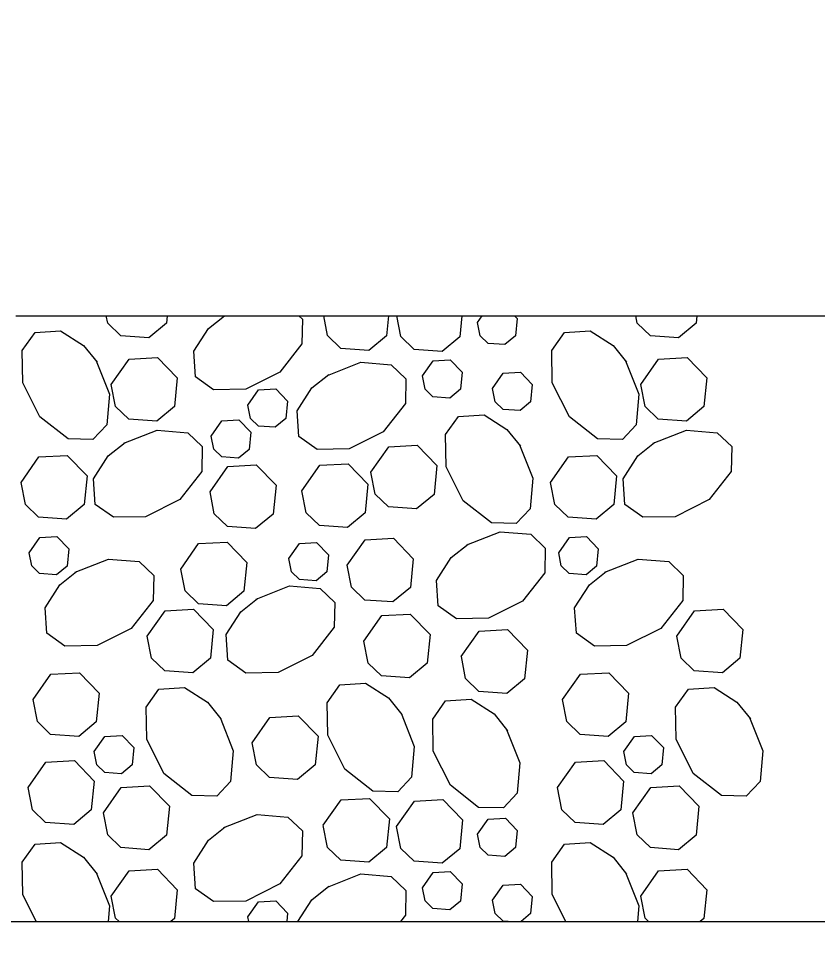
# Model space of a CAD drawing. Extents: x 638079 to 640019, y 297691 to 298879.
# Drawn here: x 638650.99 to 638663.06, y 298556.32 to 298570.19 of the extents above; entities that cross this region are included whole.
import ezdxf

# ---------------------------------------------------------------- set-up
doc = ezdxf.new("R2010")
doc.units = 0
doc.layers.add('1', color=7, linetype='Continuous')

msp = doc.modelspace()

# ---------------------------------------------------------------- linework, layer by layer
at = {"layer": '1'}
for p, q in [((638650.946, 298565.696), (638715.818, 298565.696)), ((638644.85, 298556.552), (638721.914, 298556.552))]:
    msp.add_line(p, q, dxfattribs=at)
for points in [[(638653.235, 298565.696), (638653.223, 298565.583), (638652.958, 298565.362), (638652.534, 298565.393), (638652.335, 298565.586), (638652.313, 298565.696)], [(638655.222, 298565.696), (638655.276, 298565.645), (638655.269, 298565.27), (638654.935, 298564.844), (638654.42, 298564.586), (638653.935, 298564.578), (638653.661, 298564.772), (638653.636, 298565.159), (638653.857, 298565.505), (638654.097, 298565.696)], [(638654.091, 298565.694), (638654.095, 298565.696)], [(638656.575, 298565.696), (638656.544, 298565.393), (638656.279, 298565.173), (638655.855, 298565.203), (638655.656, 298565.397), (638655.598, 298565.696)], [(638657.683, 298565.696), (638657.651, 298565.377), (638657.385, 298565.156), (638656.962, 298565.187), (638656.762, 298565.381), (638656.701, 298565.696)], [(638657.921, 298565.595), (638657.992, 298565.696)], [(638658.478, 298565.696), (638658.519, 298565.653), (638658.493, 298565.393), (638658.334, 298565.261), (638658.079, 298565.279), (638657.96, 298565.395), (638657.921, 298565.595)], [(638661.23, 298565.696), (638661.219, 298565.583), (638660.954, 298565.362), (638660.53, 298565.393), (638660.33, 298565.586), (638660.309, 298565.696)], [(638662.086, 298565.694), (638662.09, 298565.696)], [(638652.161, 298565.014), (638652.36, 298564.511), (638652.32, 298564.049), (638652.112, 298563.83), (638651.737, 298563.837), (638651.31, 298564.17), (638651.053, 298564.685), (638651.044, 298565.171), (638651.239, 298565.444), (638651.625, 298565.47), (638651.971, 298565.248), (638652.174, 298564.994)], [(638660.156, 298565.014), (638660.356, 298564.511), (638660.316, 298564.049), (638660.107, 298563.83), (638659.732, 298563.837), (638659.306, 298564.17), (638659.048, 298564.685), (638659.04, 298565.171), (638659.234, 298565.444), (638659.621, 298565.47), (638659.967, 298565.248), (638660.169, 298564.994)], [(638652.389, 298564.66), (638652.658, 298565.043), (638653.088, 298565.067), (638653.386, 298564.758), (638653.343, 298564.324), (638653.078, 298564.104), (638652.654, 298564.134), (638652.454, 298564.328), (638652.39, 298564.66)], [(638660.385, 298564.66), (638660.654, 298565.043), (638661.083, 298565.067), (638661.382, 298564.758), (638661.338, 298564.324), (638661.073, 298564.104), (638660.649, 298564.134), (638660.45, 298564.328), (638660.385, 298564.66)], [(638655.652, 298564.796), (638656.155, 298564.995), (638656.617, 298564.955), (638656.837, 298564.746), (638656.83, 298564.371), (638656.496, 298563.945), (638655.981, 298563.688), (638655.496, 298563.679), (638655.222, 298563.873), (638655.196, 298564.26), (638655.418, 298564.606), (638655.672, 298564.809)], [(638657.088, 298564.788), (638657.25, 298565.017), (638657.507, 298565.032), (638657.686, 298564.846), (638657.661, 298564.586), (638657.501, 298564.454), (638657.247, 298564.472), (638657.127, 298564.588), (638657.089, 298564.788)], [(638658.148, 298564.599), (638658.309, 298564.828), (638658.567, 298564.843), (638658.746, 298564.657), (638658.72, 298564.397), (638658.561, 298564.265), (638658.306, 298564.283), (638658.187, 298564.399), (638658.148, 298564.599)], [(638654.453, 298564.347), (638654.614, 298564.576), (638654.872, 298564.591), (638655.051, 298564.405), (638655.025, 298564.145), (638654.866, 298564.013), (638654.612, 298564.031), (638654.492, 298564.147), (638654.453, 298564.347)], [(638653.898, 298563.88), (638654.06, 298564.11), (638654.317, 298564.124), (638654.496, 298563.939), (638654.47, 298563.678), (638654.311, 298563.546), (638654.057, 298563.564), (638653.937, 298563.68), (638653.898, 298563.88)], [(638658.554, 298563.745), (638658.754, 298563.242), (638658.714, 298562.78), (638658.505, 298562.561), (638658.13, 298562.568), (638657.704, 298562.901), (638657.446, 298563.416), (638657.438, 298563.902), (638657.632, 298564.175), (638658.019, 298564.201), (638658.364, 298563.979), (638658.567, 298563.725)], [(638652.577, 298563.771), (638653.081, 298563.97), (638653.543, 298563.93), (638653.762, 298563.722), (638653.755, 298563.347), (638653.422, 298562.921), (638652.907, 298562.663), (638652.421, 298562.654), (638652.148, 298562.849), (638652.122, 298563.235), (638652.344, 298563.581), (638652.598, 298563.784)], [(638660.573, 298563.771), (638661.076, 298563.97), (638661.538, 298563.93), (638661.758, 298563.722), (638661.751, 298563.347), (638661.417, 298562.921), (638660.902, 298562.663), (638660.417, 298562.654), (638660.143, 298562.849), (638660.117, 298563.235), (638660.339, 298563.581), (638660.593, 298563.784)], [(638656.311, 298563.336), (638656.579, 298563.718), (638657.009, 298563.743), (638657.307, 298563.433), (638657.264, 298563), (638656.999, 298562.779), (638656.575, 298562.81), (638656.376, 298563.003), (638656.311, 298563.336)], [(638651.027, 298563.181), (638651.296, 298563.564), (638651.725, 298563.588), (638652.023, 298563.279), (638651.98, 298562.845), (638651.715, 298562.625), (638651.291, 298562.655), (638651.092, 298562.849), (638651.027, 298563.181)], [(638659.022, 298563.181), (638659.291, 298563.564), (638659.72, 298563.588), (638660.019, 298563.279), (638659.976, 298562.845), (638659.71, 298562.625), (638659.286, 298562.655), (638659.087, 298562.849), (638659.022, 298563.181)], [(638653.88, 298563.039), (638654.149, 298563.422), (638654.579, 298563.446), (638654.877, 298563.137), (638654.834, 298562.703), (638654.569, 298562.483), (638654.145, 298562.513), (638653.945, 298562.707), (638653.881, 298563.039)], [(638655.268, 298563.055), (638655.537, 298563.438), (638655.966, 298563.462), (638656.264, 298563.153), (638656.221, 298562.719), (638655.956, 298562.498), (638655.532, 298562.529), (638655.333, 298562.723), (638655.268, 298563.055)], [(638657.757, 298562.237), (638658.26, 298562.436), (638658.722, 298562.397), (638658.941, 298562.188), (638658.935, 298561.813), (638658.601, 298561.387), (638658.086, 298561.129), (638657.6, 298561.121), (638657.327, 298561.315), (638657.301, 298561.701), (638657.523, 298562.047), (638657.777, 298562.25)], [(638651.149, 298562.119), (638651.311, 298562.348), (638651.568, 298562.363), (638651.747, 298562.177), (638651.721, 298561.917), (638651.562, 298561.785), (638651.308, 298561.803), (638651.188, 298561.919), (638651.149, 298562.119)], [(638655.952, 298561.931), (638656.221, 298562.314), (638656.65, 298562.338), (638656.949, 298562.029), (638656.906, 298561.595), (638656.64, 298561.375), (638656.217, 298561.405), (638656.017, 298561.599), (638655.952, 298561.931)], [(638659.145, 298562.119), (638659.306, 298562.348), (638659.564, 298562.363), (638659.743, 298562.177), (638659.717, 298561.917), (638659.558, 298561.785), (638659.303, 298561.803), (638659.184, 298561.919), (638659.145, 298562.119)], [(638653.439, 298561.873), (638653.708, 298562.256), (638654.137, 298562.28), (638654.436, 298561.971), (638654.393, 298561.537), (638654.128, 298561.316), (638653.704, 298561.347), (638653.504, 298561.541), (638653.439, 298561.873)], [(638655.071, 298562.03), (638655.232, 298562.26), (638655.49, 298562.275), (638655.669, 298562.089), (638655.643, 298561.829), (638655.484, 298561.696), (638655.229, 298561.715), (638655.11, 298561.831), (638655.071, 298562.03)], [(638651.846, 298561.824), (638652.349, 298562.023), (638652.811, 298561.984), (638653.031, 298561.775), (638653.024, 298561.4), (638652.69, 298560.974), (638652.175, 298560.716), (638651.69, 298560.708), (638651.417, 298560.902), (638651.391, 298561.288), (638651.612, 298561.634), (638651.866, 298561.837)], [(638659.841, 298561.824), (638660.344, 298562.023), (638660.807, 298561.984), (638661.026, 298561.775), (638661.019, 298561.4), (638660.686, 298560.974), (638660.171, 298560.716), (638659.685, 298560.708), (638659.412, 298560.902), (638659.386, 298561.288), (638659.608, 298561.634), (638659.862, 298561.837)], [(638654.579, 298561.417), (638655.082, 298561.617), (638655.544, 298561.577), (638655.764, 298561.368), (638655.757, 298560.993), (638655.423, 298560.567), (638654.908, 298560.309), (638654.423, 298560.301), (638654.149, 298560.495), (638654.124, 298560.882), (638654.345, 298561.228), (638654.599, 298561.43)], [(638652.933, 298560.861), (638653.202, 298561.244), (638653.631, 298561.268), (638653.93, 298560.959), (638653.887, 298560.525), (638653.622, 298560.304), (638653.198, 298560.335), (638652.998, 298560.529), (638652.933, 298560.861)], [(638656.205, 298560.786), (638656.474, 298561.169), (638656.903, 298561.193), (638657.202, 298560.884), (638657.159, 298560.45), (638656.893, 298560.229), (638656.47, 298560.26), (638656.27, 298560.453), (638656.205, 298560.786)], [(638660.929, 298560.861), (638661.198, 298561.244), (638661.627, 298561.268), (638661.925, 298560.959), (638661.882, 298560.525), (638661.617, 298560.304), (638661.193, 298560.335), (638660.994, 298560.529), (638660.929, 298560.861)], [(638657.675, 298560.552), (638657.944, 298560.934), (638658.374, 298560.959), (638658.672, 298560.649), (638658.629, 298560.216), (638658.364, 298559.995), (638657.94, 298560.026), (638657.74, 298560.219), (638657.676, 298560.552)], [(638651.209, 298559.901), (638651.478, 298560.284), (638651.907, 298560.308), (638652.206, 298559.999), (638652.162, 298559.565), (638651.897, 298559.345), (638651.473, 298559.375), (638651.274, 298559.569), (638651.209, 298559.901)], [(638659.204, 298559.901), (638659.473, 298560.284), (638659.902, 298560.308), (638660.201, 298559.999), (638660.158, 298559.565), (638659.893, 298559.345), (638659.469, 298559.375), (638659.269, 298559.569), (638659.204, 298559.901)], [(638654.032, 298559.631), (638654.231, 298559.128), (638654.191, 298558.666), (638653.982, 298558.446), (638653.607, 298558.453), (638653.181, 298558.787), (638652.924, 298559.302), (638652.915, 298559.787), (638653.109, 298560.061), (638653.496, 298560.086), (638653.842, 298559.865), (638654.045, 298559.611)], [(638656.765, 298559.696), (638656.964, 298559.193), (638656.924, 298558.731), (638656.715, 298558.511), (638656.34, 298558.518), (638655.914, 298558.852), (638655.657, 298559.367), (638655.648, 298559.852), (638655.842, 298560.126), (638656.229, 298560.152), (638656.575, 298559.93), (638656.778, 298559.676)], [(638662.027, 298559.631), (638662.227, 298559.128), (638662.187, 298558.666), (638661.978, 298558.446), (638661.603, 298558.453), (638661.177, 298558.787), (638660.919, 298559.302), (638660.911, 298559.787), (638661.105, 298560.061), (638661.492, 298560.086), (638661.837, 298559.865), (638662.04, 298559.611)], [(638658.359, 298559.452), (638658.558, 298558.949), (638658.519, 298558.487), (638658.31, 298558.267), (638657.935, 298558.274), (638657.509, 298558.608), (638657.251, 298559.123), (638657.243, 298559.608), (638657.437, 298559.882), (638657.823, 298559.908), (638658.169, 298559.686), (638658.372, 298559.432)], [(638654.515, 298559.251), (638654.784, 298559.633), (638655.213, 298559.658), (638655.512, 298559.348), (638655.468, 298558.915), (638655.203, 298558.694), (638654.779, 298558.725), (638654.58, 298558.918), (638654.515, 298559.251)], [(638652.133, 298559.117), (638652.294, 298559.347), (638652.552, 298559.362), (638652.731, 298559.176), (638652.705, 298558.916), (638652.546, 298558.783), (638652.291, 298558.802), (638652.172, 298558.918), (638652.133, 298559.117)], [(638660.128, 298559.117), (638660.29, 298559.347), (638660.547, 298559.362), (638660.726, 298559.176), (638660.7, 298558.916), (638660.541, 298558.783), (638660.287, 298558.802), (638660.167, 298558.918), (638660.128, 298559.117)], [(638651.134, 298558.573), (638651.402, 298558.955), (638651.832, 298558.98), (638652.13, 298558.671), (638652.087, 298558.237), (638651.822, 298558.016), (638651.398, 298558.047), (638651.198, 298558.24), (638651.134, 298558.573)], [(638659.129, 298558.573), (638659.398, 298558.955), (638659.827, 298558.98), (638660.126, 298558.671), (638660.082, 298558.237), (638659.817, 298558.016), (638659.393, 298558.047), (638659.194, 298558.24), (638659.129, 298558.573)], [(638652.27, 298558.193), (638652.539, 298558.576), (638652.968, 298558.6), (638653.267, 298558.291), (638653.223, 298557.857), (638652.958, 298557.636), (638652.534, 298557.667), (638652.335, 298557.861), (638652.27, 298558.193)], [(638660.265, 298558.193), (638660.534, 298558.576), (638660.963, 298558.6), (638661.262, 298558.291), (638661.219, 298557.857), (638660.954, 298557.636), (638660.53, 298557.667), (638660.33, 298557.861), (638660.265, 298558.193)], [(638655.591, 298558.004), (638655.86, 298558.386), (638656.289, 298558.411), (638656.588, 298558.101), (638656.544, 298557.668), (638656.279, 298557.447), (638655.855, 298557.478), (638655.656, 298557.671), (638655.591, 298558.003)], [(638656.697, 298557.987), (638656.966, 298558.37), (638657.395, 298558.394), (638657.694, 298558.085), (638657.651, 298557.651), (638657.385, 298557.431), (638656.962, 298557.461), (638656.762, 298557.655), (638656.697, 298557.987)], [(638654.091, 298557.969), (638654.594, 298558.168), (638655.056, 298558.128), (638655.276, 298557.919), (638655.269, 298557.544), (638654.935, 298557.118), (638654.42, 298556.861), (638653.935, 298556.852), (638653.661, 298557.046), (638653.636, 298557.433), (638653.857, 298557.779), (638654.111, 298557.981)], [(638657.921, 298557.869), (638658.082, 298558.099), (638658.34, 298558.113), (638658.519, 298557.928), (638658.493, 298557.668), (638658.334, 298557.535), (638658.079, 298557.554), (638657.96, 298557.67), (638657.921, 298557.869)], [(638651.257, 298556.552), (638651.053, 298556.959), (638651.044, 298557.445), (638651.239, 298557.718), (638651.625, 298557.744), (638651.971, 298557.522), (638652.174, 298557.268)], [(638659.252, 298556.552), (638659.048, 298556.959), (638659.04, 298557.445), (638659.234, 298557.718), (638659.621, 298557.744), (638659.967, 298557.522), (638660.169, 298557.268)], [(638652.389, 298556.935), (638652.658, 298557.317), (638653.088, 298557.342), (638653.386, 298557.032), (638653.343, 298556.599), (638653.287, 298556.552)], [(638657.088, 298557.062), (638657.25, 298557.292), (638657.507, 298557.306), (638657.686, 298557.121), (638657.661, 298556.86), (638657.501, 298556.728), (638657.247, 298556.747), (638657.127, 298556.863), (638657.089, 298557.062)], [(638660.385, 298556.935), (638660.654, 298557.317), (638661.083, 298557.342), (638661.382, 298557.032), (638661.338, 298556.599), (638661.282, 298556.552)], [(638652.161, 298557.289), (638652.36, 298556.786), (638652.34, 298556.552)], [(638655.652, 298557.07), (638656.155, 298557.269), (638656.617, 298557.229), (638656.837, 298557.021), (638656.83, 298556.646), (638656.756, 298556.552)], [(638660.156, 298557.289), (638660.356, 298556.786), (638660.336, 298556.552)], [(638655.208, 298556.552), (638655.418, 298556.88), (638655.672, 298557.083)], [(638658.148, 298556.873), (638658.309, 298557.102), (638658.567, 298557.117), (638658.746, 298556.931), (638658.72, 298556.671), (638658.576, 298556.552)], [(638652.506, 298556.552), (638652.454, 298556.602), (638652.39, 298556.935)], [(638660.501, 298556.552), (638660.45, 298556.602), (638660.385, 298556.935)], [(638654.453, 298556.621), (638654.614, 298556.85), (638654.872, 298556.865), (638655.051, 298556.679), (638655.038, 298556.552)], [(638658.381, 298556.552), (638658.306, 298556.557), (638658.187, 298556.673), (638658.148, 298556.873)], [(638654.467, 298556.552), (638654.453, 298556.621)]]:
    msp.add_lwpolyline(points, dxfattribs=at)
msp.add_ellipse((638683.299, 298577.301), major_axis=(-55.517, 0), ratio=0.608854, dxfattribs=at)

doc.saveas('drawing.dxf')
